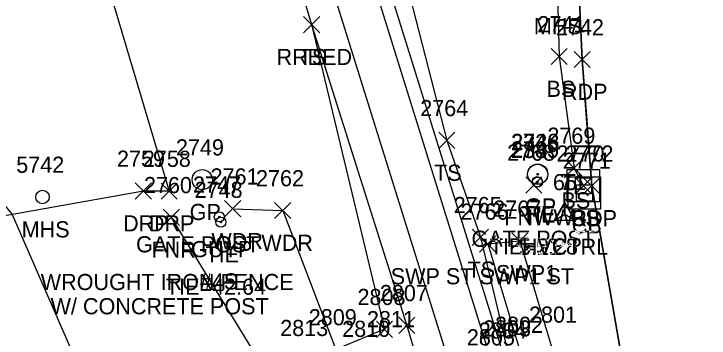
# Model space of a CAD drawing. Extents: x 1462668 to 1465147, y 550359 to 557351.
# Drawn here: x 1464238.3 to 1464324.5, y 553659.3 to 553699.4 of the extents above; entities that cross this region are included whole.
import ezdxf

# ---------------------------------------------------------------- set-up
doc = ezdxf.new("R2010")
doc.units = 0
for name, color, linetype in [('C_A', 7, 'Continuous'), ('C_C', 7, 'Continuous'), ('C_I', 7, 'Continuous'), ('CBP', 7, 'Continuous'), ('CPSM', 7, 'Continuous'), ('D_A', 7, 'Continuous'), ('D_I', 7, 'Continuous'), ('DS', 7, 'Continuous'), ('L_A', 7, 'Continuous'), ('L_C', 7, 'Continuous'), ('L_I', 7, 'Continuous'), ('L_TIC', 7, 'Continuous'), ('LAWA', 7, 'Continuous'), ('LELB', 7, 'Continuous'), ('Level 6', 7, 'Continuous'), ('LFNC', 7, 'Continuous'), ('P_A', 7, 'Continuous'), ('P_I', 7, 'Continuous'), ('P_TIC', 7, 'Continuous'), ('PET', 7, 'Continuous'), ('R_A', 7, 'Continuous'), ('R_C', 7, 'Continuous'), ('R_I', 7, 'Continuous'), ('R_TIC', 7, 'Continuous'), ('RDP', 7, 'Continuous'), ('RGP', 7, 'Continuous'), ('RR', 7, 'Continuous'), ('RRB', 7, 'Continuous'), ('RSW', 7, 'Continuous'), ('U_A', 7, 'Continuous'), ('U_C', 7, 'Continuous'), ('U_I', 7, 'Continuous'), ('UPGW', 7, 'Continuous'), ('USMH', 7, 'Continuous')]:
    doc.layers.add(name, color=color, linetype=linetype)

msp = doc.modelspace()

# ---------------------------------------------------------------- linework, layer by layer
at = {"layer": 'CBP'}
for centre, radius in [((1464303.208, 553678.664), 0.625), ((1464303.232, 553678.593), 0.625), ((1464303.208, 553678.664), 0.0833), ((1464303.232, 553678.593), 0.0833), ((1464263.985, 553673.661), 0.625), ((1464263.985, 553673.661), 0.0833)]:
    msp.add_circle(centre, radius, dxfattribs=at)
at = {"layer": 'CPSM'}
for p, q in [((1464305.362, 553673.905), (1464306.612, 553676.07)), ((1464305.362, 553673.905), (1464306.612, 553676.07)), ((1464305.362, 553673.905), (1464306.612, 553676.07)), ((1464305.362, 553673.905), (1464306.612, 553676.07)), ((1464305.362, 553673.905), (1464306.612, 553676.07)), ((1464305.362, 553673.905), (1464306.612, 553676.07)), ((1464305.362, 553673.905), (1464306.612, 553676.07)), ((1464305.362, 553673.905), (1464306.612, 553676.07)), ((1464305.362, 553673.905), (1464306.612, 553676.07)), ((1464305.362, 553673.905), (1464306.612, 553676.07)), ((1464305.362, 553673.903), (1464306.612, 553676.068)), ((1464305.42, 553673.886), (1464306.67, 553676.051)), ((1464305.42, 553673.886), (1464306.67, 553676.051)), ((1464307.862, 553673.905), (1464306.612, 553676.07)), ((1464306.612, 553674.626), (1464306.612, 553676.07)), ((1464307.862, 553673.905), (1464306.612, 553676.07)), ((1464306.612, 553674.626), (1464306.612, 553676.07)), ((1464307.862, 553673.905), (1464306.612, 553676.07)), ((1464306.612, 553674.626), (1464306.612, 553676.07)), ((1464307.862, 553673.905), (1464306.612, 553676.07)), ((1464306.612, 553674.626), (1464306.612, 553676.07)), ((1464307.862, 553673.905), (1464306.612, 553676.07)), ((1464306.612, 553674.626), (1464306.612, 553676.07)), ((1464307.862, 553673.905), (1464306.612, 553676.07)), ((1464306.612, 553674.626), (1464306.612, 553676.07)), ((1464307.862, 553673.905), (1464306.612, 553676.07)), ((1464306.612, 553674.626), (1464306.612, 553676.07)), ((1464307.862, 553673.905), (1464306.612, 553676.07)), ((1464306.612, 553674.626), (1464306.612, 553676.07)), ((1464307.862, 553673.905), (1464306.612, 553676.07)), ((1464306.612, 553674.626), (1464306.612, 553676.07)), ((1464307.862, 553673.905), (1464306.612, 553676.07)), ((1464306.612, 553674.626), (1464306.612, 553676.07)), ((1464307.862, 553673.903), (1464306.612, 553676.068)), ((1464306.613, 553674.624), (1464306.612, 553676.068)), ((1464307.92, 553673.886), (1464306.67, 553676.051)), ((1464306.67, 553674.607), (1464306.67, 553676.051)), ((1464307.92, 553673.886), (1464306.67, 553676.051)), ((1464306.67, 553674.607), (1464306.67, 553676.051)), ((1464305.362, 553673.905), (1464306.612, 553674.626)), ((1464305.362, 553673.905), (1464306.612, 553674.626)), ((1464305.362, 553673.905), (1464306.612, 553674.626)), ((1464305.362, 553673.905), (1464306.612, 553674.626)), ((1464305.362, 553673.905), (1464306.612, 553674.626)), ((1464305.362, 553673.905), (1464306.612, 553674.626)), ((1464305.362, 553673.905), (1464306.612, 553674.626)), ((1464305.362, 553673.905), (1464306.612, 553674.626)), ((1464305.362, 553673.905), (1464306.612, 553674.626)), ((1464305.362, 553673.905), (1464306.612, 553674.626)), ((1464305.362, 553673.903), (1464306.613, 553674.624)), ((1464305.42, 553673.886), (1464306.67, 553674.607)), ((1464305.42, 553673.886), (1464306.67, 553674.607)), ((1464306.612, 553674.626), (1464306.612, 553674.626)), ((1464306.612, 553674.626), (1464307.862, 553673.905)), ((1464306.612, 553674.626), (1464306.612, 553674.626)), ((1464306.612, 553674.626), (1464307.862, 553673.905)), ((1464306.612, 553674.626), (1464306.612, 553674.626)), ((1464306.612, 553674.626), (1464307.862, 553673.905)), ((1464306.612, 553674.626), (1464306.612, 553674.626)), ((1464306.612, 553674.626), (1464307.862, 553673.905)), ((1464306.612, 553674.626), (1464306.612, 553674.626)), ((1464306.612, 553674.626), (1464307.862, 553673.905)), ((1464306.612, 553674.626), (1464306.612, 553674.626)), ((1464306.612, 553674.626), (1464307.862, 553673.905)), ((1464306.612, 553674.626), (1464306.612, 553674.626)), ((1464306.612, 553674.626), (1464307.862, 553673.905)), ((1464306.612, 553674.626), (1464306.612, 553674.626)), ((1464306.612, 553674.626), (1464307.862, 553673.905)), ((1464306.612, 553674.626), (1464306.612, 553674.626)), ((1464306.612, 553674.626), (1464307.862, 553673.905)), ((1464306.612, 553674.626), (1464306.612, 553674.626)), ((1464306.612, 553674.626), (1464307.862, 553673.905)), ((1464306.613, 553674.624), (1464306.613, 553674.624)), ((1464306.613, 553674.624), (1464307.862, 553673.903)), ((1464306.67, 553674.607), (1464306.67, 553674.607)), ((1464306.67, 553674.607), (1464307.92, 553673.886)), ((1464306.67, 553674.607), (1464306.67, 553674.607)), ((1464306.67, 553674.607), (1464307.92, 553673.886)), ((1464305.362, 553673.905), (1464307.862, 553673.905)), ((1464305.362, 553673.905), (1464307.862, 553673.905)), ((1464305.362, 553673.905), (1464307.862, 553673.905)), ((1464305.362, 553673.905), (1464307.862, 553673.905)), ((1464305.362, 553673.905), (1464307.862, 553673.905)), ((1464305.362, 553673.905), (1464307.862, 553673.905)), ((1464305.362, 553673.905), (1464307.862, 553673.905)), ((1464305.362, 553673.905), (1464307.862, 553673.905)), ((1464305.362, 553673.905), (1464307.862, 553673.905)), ((1464305.362, 553673.905), (1464307.862, 553673.905)), ((1464305.362, 553673.903), (1464307.862, 553673.903)), ((1464305.42, 553673.886), (1464307.92, 553673.886)), ((1464305.42, 553673.886), (1464307.92, 553673.886))]:
    msp.add_line(p, q, dxfattribs=at)
at = {"layer": 'DS'}
for p, q in [((1464306.936, 553680.158), (1464310.936, 553680.158)), ((1464306.936, 553676.158), (1464306.936, 553680.158)), ((1464310.936, 553680.158), (1464310.936, 553676.158)), ((1464307.059, 553679.263), (1464311.059, 553679.263)), ((1464307.059, 553675.263), (1464307.059, 553679.263)), ((1464307.936, 553677.158), (1464307.936, 553679.158)), ((1464307.936, 553679.158), (1464309.936, 553679.158)), ((1464309.936, 553679.158), (1464309.936, 553677.158)), ((1464311.059, 553679.263), (1464311.059, 553675.263)), ((1464308.059, 553676.263), (1464308.059, 553678.263)), ((1464308.059, 553678.263), (1464310.059, 553678.263)), ((1464308.941, 553678.16), (1464308.941, 553678.16)), ((1464308.941, 553678.16), (1464308.941, 553678.16)), ((1464310.059, 553678.263), (1464310.059, 553676.263)), ((1464309.936, 553677.158), (1464307.936, 553677.158)), ((1464309.064, 553677.265), (1464309.064, 553677.265)), ((1464309.064, 553677.265), (1464309.064, 553677.265)), ((1464310.936, 553676.158), (1464306.936, 553676.158)), ((1464310.059, 553676.263), (1464308.059, 553676.263)), ((1464311.059, 553675.263), (1464307.059, 553675.263))]:
    msp.add_line(p, q, dxfattribs=at)
at = {"layer": 'L_TIC'}
for points in [[(1464274.238, 553697.116), (1464276.238, 553699.116)], [(1464276.238, 553697.116), (1464274.238, 553699.116)], [(1464304.923, 553693.17), (1464306.923, 553695.17)], [(1464306.923, 553693.17), (1464304.923, 553695.17)], [(1464291.006, 553682.78), (1464293.006, 553684.78)], [(1464293.006, 553682.78), (1464291.006, 553684.78)], [(1464306.775, 553679.361), (1464308.775, 553681.361)], [(1464308.775, 553679.361), (1464306.775, 553681.361)], [(1464301.78, 553677.262), (1464303.78, 553679.262)], [(1464303.78, 553677.262), (1464301.78, 553679.262)], [(1464307.941, 553677.16), (1464309.941, 553679.16)], [(1464309.941, 553677.16), (1464307.941, 553679.16)], [(1464264.443, 553674.317), (1464266.443, 553676.317)], [(1464266.443, 553674.317), (1464264.443, 553676.317)], [(1464270.644, 553674.098), (1464272.644, 553676.098)], [(1464272.644, 553674.098), (1464270.644, 553676.098)], [(1464256.838, 553673.246), (1464258.838, 553675.246)], [(1464258.838, 553673.246), (1464256.838, 553675.246)], [(1464295.161, 553670.779), (1464297.161, 553672.779)], [(1464297.161, 553670.779), (1464295.161, 553672.779)], [(1464283.263, 553659.394), (1464285.263, 553661.394)], [(1464285.263, 553659.394), (1464283.263, 553661.394)]]:
    msp.add_lwpolyline(points, dxfattribs=at)
at = {"layer": 'LAWA'}
msp.add_lwpolyline([(1464265.443, 553675.317), (1464271.644, 553675.098), (1464278.228, 553657.883), (1464274.03, 553656.554), (1464283.066, 553643.536), (1464287.586, 553635.847), (1464291.45, 553620.034)], dxfattribs=at)
at = {"layer": 'LELB'}
for points in [[(1464275.268, 553741.868), (1464282.039, 553722.504), (1464292.006, 553683.78), (1464296.161, 553671.779), (1464299.823, 553656.496), (1464318.086, 553603.622)], [(1464306.581, 553736.596), (1464305.428, 553712.306), (1464305.923, 553694.17), (1464307.775, 553680.361), (1464308.941, 553678.16)], [(1464275.238, 553698.116), (1464284.263, 553660.394), (1464278.228, 553657.883)]]:
    msp.add_lwpolyline(points, dxfattribs=at)
at = {"layer": 'Level 6'}
for points in [[(1464231.376, 553705.199), (1464228.917, 553696.96), (1464226.459, 553688.72), (1464238.088, 553674.615), (1464252.113, 553642.546), (1464252.719, 553641.922), (1464263.604, 553624.961), (1464264.298, 553623.995), (1464242.393, 553609.619), (1464246.267, 553604.454), (1464246.884, 553602.258), (1464256.691, 553587.012), (1464279.363, 553600.541), (1464285.881, 553590.344), (1464288.624, 553585.681), (1464295.493, 553575.136), (1464298.6, 553569.648), (1464296.944, 553568.295), (1464299.231, 553564.334), (1464307.341, 553562.399), (1464322.913, 553514.686), (1464338.055, 553463.487)], [(1464325.372, 553620.268), (1464323.339, 553625.171), (1464321.305, 553630.074), (1464319.59, 553635.673), (1464317.875, 553641.272), (1464316.159, 553646.871), (1464314.444, 553652.47), (1464313.324, 553658.89), (1464312.204, 553665.309), (1464311.085, 553671.729), (1464309.965, 553678.149), (1464309.376, 553685.971), (1464308.788, 553693.793), (1464308.334, 553703.599)]]:
    msp.add_lwpolyline(points, dxfattribs=at)
at = {"layer": 'LFNC'}
msp.add_lwpolyline([(1464257.838, 553674.246), (1464270.307, 553653.927), (1464279.098, 553640.786), (1464291.45, 553620.034), (1464309.227, 553585.61), (1464316.781, 553563.183), (1464307.341, 553562.399), (1464322.913, 553514.686), (1464338.055, 553463.487), (1464345.706, 553436.501), (1464352.266, 553411.5)], dxfattribs=at)
at = {"layer": 'P_TIC'}
for points in [[(1464307.788, 553692.793), (1464309.788, 553694.793)], [(1464309.788, 553692.793), (1464307.788, 553694.793)], [(1464308.965, 553677.149), (1464310.965, 553679.149)], [(1464310.965, 553677.149), (1464308.965, 553679.149)]]:
    msp.add_lwpolyline(points, dxfattribs=at)
at = {"layer": 'PET'}
msp.add_lwpolyline([(1464308.189, 553737.396), (1464307.879, 553713.405), (1464308.788, 553693.793), (1464309.965, 553678.149), (1464314.444, 553652.47), (1464321.305, 553630.074), (1464337.574, 553590.848), (1464340.04, 553587.417), (1464342.71, 553584.381), (1464347.801, 553570.876), (1464347.657, 553566.55), (1464348.682, 553561.242), (1464354.117, 553549.248), (1464364.422, 553528.852)], dxfattribs=at)
at = {"layer": 'R_TIC'}
for points in [[(1464274.238, 553697.116), (1464276.238, 553699.116)], [(1464276.238, 553697.116), (1464274.238, 553699.116)], [(1464253.369, 553676.513), (1464255.369, 553678.513)], [(1464255.369, 553676.513), (1464253.369, 553678.513)], [(1464256.565, 553676.501), (1464258.565, 553678.501)], [(1464258.565, 553676.501), (1464256.565, 553678.501)], [(1464300.061, 553670.344), (1464302.061, 553672.344)], [(1464302.061, 553670.344), (1464300.061, 553672.344)], [(1464296.067, 553669.959), (1464298.067, 553671.959)], [(1464298.067, 553669.959), (1464296.067, 553671.959)], [(1464296.067, 553669.959), (1464298.067, 553671.959)], [(1464298.067, 553669.959), (1464296.067, 553671.959)], [(1464286.034, 553659.877), (1464288.034, 553661.877)], [(1464288.034, 553659.877), (1464286.034, 553661.877)]]:
    msp.add_lwpolyline(points, dxfattribs=at)
at = {"layer": 'RDP'}
for points in [[(1464241.679, 553718.746), (1464248.299, 553708.622), (1464257.565, 553677.501), (1464254.369, 553677.513)], [(1464254.369, 553677.513), (1464210.952, 553669.785)]]:
    msp.add_lwpolyline(points, dxfattribs=at)
at = {"layer": 'RGP'}
for p, q in [((1464303.253, 553679.566), (1464303.253, 553679.566)), ((1464303.271, 553679.604), (1464303.271, 553679.604)), ((1464261.677, 553678.915), (1464261.677, 553678.915))]:
    msp.add_line(p, q, dxfattribs=at)
for centre, radius in [((1464303.271, 553679.604), 1.25), ((1464261.677, 553678.915), 1.25), ((1464303.253, 553679.566), 1.25), ((1464303.253, 553679.566), 0.0833), ((1464303.271, 553679.604), 0.0833), ((1464261.677, 553678.915), 0.0833)]:
    msp.add_circle(centre, radius, dxfattribs=at)
at = {"layer": 'RR'}
for points in [[(1464159.204, 554098.673), (1464170.624, 554062.013), (1464183.918, 554019.066), (1464196.892, 553977.392), (1464209.212, 553938.085), (1464222.641, 553894.356), (1464240.124, 553839.141), (1464257.79, 553782.617), (1464270.965, 553740.903), (1464277.927, 553719.147), (1464297.823, 553655.397), (1464314.573, 553602.418), (1464329.227, 553555.383), (1464346.959, 553499.526)], [(1464154.284, 554097.878), (1464165.905, 554060.669), (1464179.184, 554017.63), (1464192.387, 553975.365), (1464204.49, 553936.135), (1464218.059, 553892.735), (1464235.464, 553837.337), (1464253.11, 553781.209), (1464266.289, 553739.573), (1464273.101, 553717.548), (1464293.091, 553653.685), (1464309.879, 553600.873), (1464324.555, 553553.944), (1464342.167, 553498.072)]]:
    msp.add_lwpolyline(points, dxfattribs=at)
at = {"layer": 'RRB'}
for points in [[(1464161.709, 554099.45), (1464173.808, 554063.103), (1464186.023, 554019.884), (1464199.38, 553978.333), (1464209.401, 553949.713), (1464214.23, 553929.585), (1464224.651, 553895.04), (1464242.268, 553839.512), (1464259.336, 553783.492), (1464272.854, 553741.47), (1464279.492, 553719.79), (1464299.296, 553656.238), (1464316.436, 553603.185), (1464331.592, 553556.577), (1464345.31, 553519.908), (1464352.279, 553501.122)], [(1464151.795, 554097.772), (1464163.731, 554059.699), (1464177.169, 554017.629), (1464190.458, 553974.22), (1464202.507, 553935.726), (1464215.786, 553891.787), (1464232.833, 553836.506), (1464250.852, 553780.587), (1464262.352, 553738.507), (1464269.731, 553716.507), (1464275.238, 553698.116), (1464287.034, 553660.877), (1464293.496, 553639.155), (1464306.315, 553607.258), (1464308.598, 553599.833), (1464319.366, 553564.191), (1464320.567, 553552.858), (1464339.05, 553497.299)]]:
    msp.add_lwpolyline(points, dxfattribs=at)
at = {"layer": 'RSW'}
for points in [[(1464297.067, 553670.959), (1464301.061, 553671.344), (1464304.963, 553658.211), (1464321.491, 553604.717), (1464330.061, 553579.3), (1464333.409, 553570.488), (1464338.564, 553561.001)], [(1464297.067, 553670.959), (1464301.31, 553656.95), (1464318.086, 553603.622), (1464326.461, 553576.903), (1464330.575, 553565.906), (1464334.606, 553558.458)]]:
    msp.add_lwpolyline(points, dxfattribs=at)
at = {"layer": 'UPGW'}
for radius in [0.625, 0.0833]:
    msp.add_circle((1464263.789, 553674.318), radius, dxfattribs=at)
at = {"layer": 'USMH'}
for p, q in [((1464241.866, 553676.766), (1464241.866, 553676.766)), ((1464242.7, 553676.766), (1464242.7, 553676.766))]:
    msp.add_line(p, q, dxfattribs=at)
msp.add_circle((1464241.866, 553676.766), 0.833, dxfattribs=at)

# ---------------------------------------------------------------- texts
at = {"layer": 'C_A'}
for s, p in [('TIE', (1464301.287, 553673.664)), ('TIE', (1464301.31, 553673.593)), ('HVCTRL', (1464301.305, 553669.626)), ('HVCTRL', (1464301.305, 553669.626)), ('HVCTRL', (1464301.305, 553669.626)), ('HVCTRL', (1464301.305, 553669.626)), ('HVCTRL', (1464301.305, 553669.626)), ('HVCTRL', (1464301.305, 553669.626)), ('HVCTRL', (1464301.305, 553669.626)), ('HVCTRL', (1464301.305, 553669.626)), ('HVCTRL', (1464301.305, 553669.626)), ('HVCTRL', (1464301.305, 553669.626)), ('HVCTRL', (1464301.305, 553669.624)), ('HVCTRL', (1464301.363, 553669.607)), ('HVCTRL', (1464301.363, 553669.607)), ('TIE', (1464262.063, 553668.661))]:
    msp.add_text(s, height=2, dxfattribs=at).set_placement(p)
at = {"layer": 'C_C'}
for s, p in [('TIE=5.28', (1464297.334, 553669.664)), ('5.21', (1464300.948, 553669.593)), ('TIE=42.64', (1464257.166, 553664.661))]:
    msp.add_text(s, height=2, dxfattribs=at).set_placement(p)
at = {"layer": 'C_I'}
for s, p in [('2745', (1464299.948, 553681.664)), ('2339', (1464299.964, 553681.593)), ('65', (1464305.158, 553677.607)), ('65', (1464305.158, 553677.607)), ('7', (1464306.045, 553677.626)), ('7', (1464306.045, 553677.626)), ('7', (1464306.045, 553677.626)), ('7', (1464306.045, 553677.626)), ('7', (1464306.045, 553677.626)), ('7', (1464306.045, 553677.626)), ('7', (1464306.045, 553677.626)), ('7', (1464306.045, 553677.626)), ('7', (1464306.045, 553677.626)), ('7', (1464306.045, 553677.626)), ('11', (1464306.282, 553677.624)), ('2748', (1464260.725, 553676.661))]:
    msp.add_text(s, height=2, dxfattribs=at).set_placement(p)
at = {"layer": 'D_A'}
for p in [(1464307.374, 553673.16), (1464307.497, 553672.265)]:
    msp.add_text('CB', height=2, dxfattribs=at).set_placement(p)
at = {"layer": 'D_I'}
for s, p in [('2770', (1464305.595, 553681.16)), ('2771', (1464306.371, 553680.265))]:
    msp.add_text(s, height=2, dxfattribs=at).set_placement(p)
at = {"layer": 'L_A'}
for s, p in [('TS', (1464273.647, 553693.116)), ('BS', (1464304.364, 553689.17)), ('TS', (1464290.415, 553678.78)), ('BS', (1464306.216, 553675.361)), ('FNWW', (1464299.126, 553673.262)), ('BS', (1464307.382, 553673.16)), ('WDR', (1464262.805, 553670.317)), ('WDR', (1464269.006, 553670.098)), ('FNR', (1464255.374, 553669.246)), ('TS', (1464294.57, 553666.779))]:
    msp.add_text(s, height=2, dxfattribs=at).set_placement(p)
at = {"layer": 'L_C'}
for s, p in [('WROUGHT IRON FENCE', (1464241.649, 553665.246)), ('W/ CONCRETE POST', (1464242.87, 553662.246))]:
    msp.add_text(s, height=2, dxfattribs=at).set_placement(p)
at = {"layer": 'L_I'}
for s, p in [('2741', (1464303.23, 553697.17)), ('2764', (1464288.699, 553686.78)), ('2769', (1464304.46, 553683.361)), ('2768', (1464299.473, 553681.262)), ('2770', (1464305.595, 553681.16)), ('2761', (1464262.703, 553678.317)), ('2762', (1464268.337, 553678.098)), ('2760', (1464254.444, 553677.246)), ('2765', (1464292.854, 553674.779)), ('2808', (1464280.924, 553663.394)), ('2809', (1464274.881, 553660.883)), ('2809', (1464274.881, 553660.883)), ('2811', (1464282.091, 553660.647)), ('2813', (1464271.337, 553659.554)), ('2810', (1464279.024, 553659.449)), ('2810', (1464279.024, 553659.449)), ('2803', (1464296.485, 553659.496))]:
    msp.add_text(s, height=2, dxfattribs=at).set_placement(p)
at = {"layer": 'P_A'}
for p in [(1464306.276, 553688.793), (1464307.453, 553673.149)]:
    msp.add_text('RDP', height=2, dxfattribs=at).set_placement(p)
at = {"layer": 'P_I'}
for s, p in [('2742', (1464305.528, 553696.793)), ('2772', (1464306.705, 553681.149))]:
    msp.add_text(s, height=2, dxfattribs=at).set_placement(p)
at = {"layer": 'R_A'}
for s, p in [('RRBED', (1464270.883, 553693.116)), ('GP', (1464301.686, 553674.566)), ('GP', (1464301.704, 553674.604)), ('GP', (1464260.11, 553673.915)), ('DRP', (1464251.857, 553672.513)), ('DRP', (1464255.054, 553672.501)), ('SWP ST SWP1 ST', (1464285.043, 553665.959)), ('SWP ST SWP1 ST', (1464285.043, 553665.959)), ('SWP1', (1464298.1, 553666.344))]:
    msp.add_text(s, height=2, dxfattribs=at).set_placement(p)
at = {"layer": 'R_C'}
for p in [(1464295.059, 553670.604), (1464253.465, 553669.915)]:
    msp.add_text('GATE POST', height=2, dxfattribs=at).set_placement(p)
at = {"layer": 'R_I'}
for s, p in [('2746', (1464299.956, 553682.604)), ('2338', (1464299.993, 553682.566)), ('2749', (1464258.41, 553681.915)), ('2759', (1464251.101, 553680.513)), ('2758', (1464254.306, 553680.501)), ('2766', (1464293.704, 553673.959)), ('2766', (1464293.704, 553673.959)), ('2767', (1464297.754, 553674.344)), ('2807', (1464283.695, 553663.877)), ('2801', (1464302.191, 553661.211)), ('2802', (1464297.971, 553659.95)), ('2804', (1464295.957, 553659.238)), ('2805', (1464294.484, 553658.397))]:
    msp.add_text(s, height=2, dxfattribs=at).set_placement(p)
at = {"layer": 'U_A'}
for s, p in [('MHS', (1464302.785, 553696.926)), ('MHS', (1464239.284, 553671.766)), ('GUYP', (1464260.301, 553669.318))]:
    msp.add_text(s, height=2, dxfattribs=at).set_placement(p)
at = {"layer": 'U_C'}
msp.add_text('#4S', height=2, dxfattribs=at).set_placement((1464261.379, 553665.318))
at = {"layer": 'U_I'}
for s, p in [('5742', (1464238.607, 553679.766)), ('2747', (1464260.529, 553677.318))]:
    msp.add_text(s, height=2, dxfattribs=at).set_placement(p)

doc.saveas('drawing.dxf')
